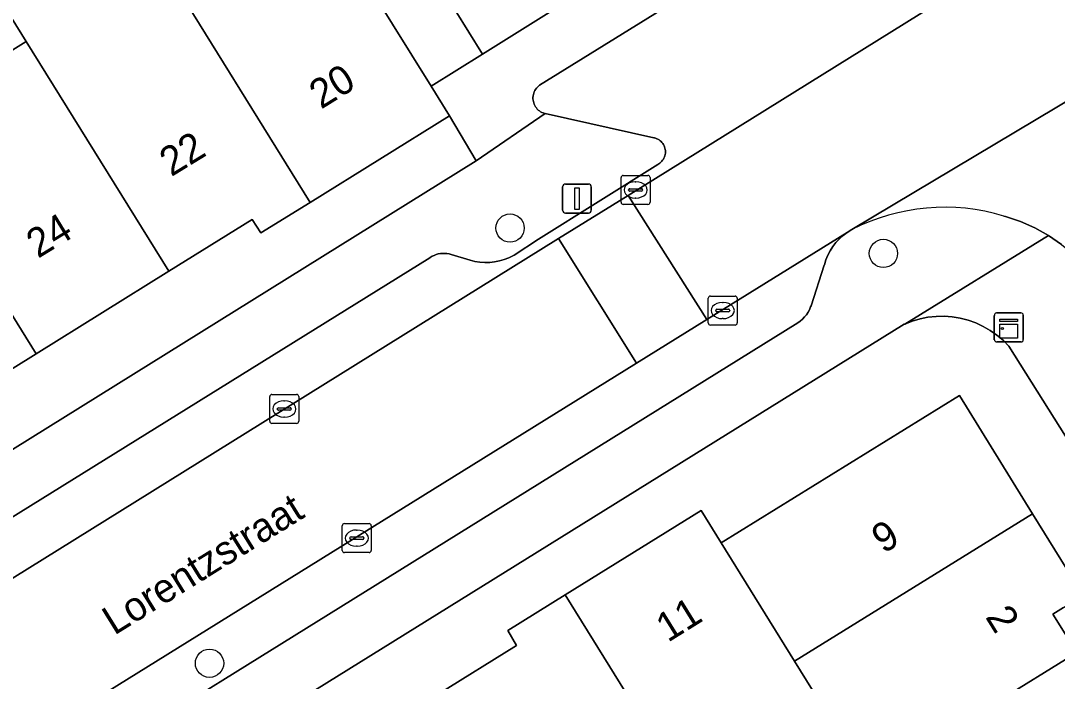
# Model space of a CAD drawing. Extents: x 159279 to 160377, y 384531 to 385888.
# Drawn here: x 159833.9 to 159869.7, y 385384.71 to 385407.52 of the extents above; entities that cross this region are included whole.
import ezdxf

# ---------------------------------------------------------------- set-up
doc = ezdxf.new("R2010")
doc.units = 0
for name, color, linetype in [('IMGEO_Boom', 7, 'Continuous'), ('IMGEO_Erf', 7, 'Continuous'), ('IMGEO_Kast', 7, 'Continuous'), ('IMGEO_Kolk', 7, 'Continuous'), ('IMGEO_Lichtmast', 7, 'Continuous'), ('IMGEO_Openbare_ruimte_label', 7, 'Continuous'), ('IMGEO_Pand', 7, 'Continuous'), ('IMGEO_Pand_nummerreeks', 7, 'Continuous'), ('IMGEO_Parkeervlak_open', 7, 'Continuous'), ('IMGEO_Rijbaan_lokaal_open', 7, 'Continuous'), ('IMGEO_Voetpad_open', 7, 'Continuous')]:
    doc.layers.add(name, color=color, linetype=linetype)

msp = doc.modelspace()

# ---------------------------------------------------------------- linework, layer by layer
at = {"layer": 'IMGEO_Boom'}
for centre in [(159850.799, 385400.362), (159863.693, 385399.485), (159840.42, 385385.335)]:
    msp.add_circle(centre, 0.489, dxfattribs=at)
at = {"layer": 'IMGEO_Erf'}
for points in [[(159877.751, 385423.814), (159876.836, 385425.283), (159872.046, 385422.3), (159867.458, 385419.443), (159862.869, 385416.586), (159858.281, 385413.729), (159853.693, 385410.872), (159848.901, 385407.888), (159849.846, 385406.365)], [(159821.726, 385385.334), (159827.08, 385388.649), (159849.633, 385402.688), (159848.706, 385404.233), (159843.897, 385401.25), (159842.196, 385400.194), (159841.897, 385400.662), (159839.017, 385398.87), (159834.43, 385396.017), (159829.846, 385393.166), (159826.978, 385391.382), (159827.289, 385390.897), (159825.574, 385389.835), (159820.789, 385386.871)]]:
    msp.add_lwpolyline(points, close=True, dxfattribs=at)
for points in [[(159829.504, 385403.949), (159834.091, 385406.803), (159832.41, 385409.51), (159836.998, 385412.359), (159838.677, 385409.655), (159841.356, 385411.321), (159839.774, 385413.873), (159841.906, 385415.196), (159838.527, 385420.788), (159833.732, 385417.802)], [(159872.527, 385389.139), (159868.021, 385396.289), (159867.824, 385396.488), (159867.609, 385396.668), (159867.379, 385396.829), (159867.136, 385396.968), (159866.882, 385397.085), (159866.618, 385397.179), (159866.346, 385397.249), (159866.07, 385397.295), (159865.79, 385397.315), (159865.51, 385397.311), (159865.231, 385397.281), (159864.956, 385397.227), (159864.687, 385397.148), (159864.426, 385397.046), (159864.411, 385397.039), (159820.294, 385369.651)], [(159843.62, 385381.352), (159848.316, 385384.27), (159851.02, 385385.949), (159850.717, 385386.461), (159852.699, 385387.692), (159857.394, 385390.609), (159858.087, 385389.488), (159866.317, 385394.582), (159868.845, 385390.497), (159870.59, 385387.677)], [(159869.914, 385387.259), (159869.545, 385387.03), (159870.366, 385385.704)]]:
    msp.add_lwpolyline(points, dxfattribs=at)
at = {"layer": 'IMGEO_Kast'}
for p, q in [((159867.597, 385397.431), (159868.438, 385397.431)), ((159868.438, 385397.431), (159867.597, 385397.431)), ((159867.522, 385396.506), (159867.522, 385397.347)), ((159867.522, 385397.347), (159867.522, 385396.506)), ((159868.522, 385397.356), (159868.522, 385396.515)), ((159868.522, 385396.515), (159868.522, 385397.356)), ((159868.447, 385396.431), (159867.606, 385396.431)), ((159867.606, 385396.431), (159868.447, 385396.431))]:
    msp.add_line(p, q, dxfattribs=at)
for points in [[(159867.717, 385397.221), (159868.317, 385397.221), (159868.317, 385397.136), (159867.717, 385397.136), (159867.717, 385397.221)], [(159867.717, 385397.046), (159868.317, 385397.046), (159868.317, 385396.557), (159867.717, 385396.557), (159867.717, 385397.046)]]:
    msp.add_lwpolyline(points, dxfattribs=at)
msp.add_circle((159867.801, 385396.895), 0.0377, dxfattribs=at)
for centre, start, end in [((159867.6, 385397.353), 92.4484, 184.2845), ((159867.6, 385397.353), 92.4484, 184.2845), ((159868.444, 385397.353), 2.4484, 94.2845), ((159868.444, 385397.353), 2.4484, 94.2845), ((159867.6, 385396.509), 182.4484, 274.2845), ((159867.6, 385396.509), 182.4484, 274.2845), ((159868.444, 385396.509), 272.4484, 4.2845), ((159868.444, 385396.509), 272.4484, 4.2845)]:
    msp.add_arc(centre, 0.0779, start, end, dxfattribs=at)
at = {"layer": 'IMGEO_Kolk'}
for p, q in [((159854.634, 385401.252), (159854.634, 385402.104)), ((159854.709, 385402.178), (159855.561, 385402.178)), ((159855.635, 385402.104), (159855.635, 385401.252)), ((159854.893, 385401.672), (159854.893, 385401.684)), ((159854.936, 385401.721), (159855.334, 385401.721)), ((159855.122, 385401.958), (159855.147, 385401.958)), ((159855.377, 385401.684), (159855.377, 385401.672)), ((159855.331, 385401.635), (159854.933, 385401.635)), ((159855.145, 385401.398), (159855.12, 385401.398)), ((159855.561, 385401.178), (159854.709, 385401.178)), ((159857.642, 385397.088), (159857.642, 385397.94)), ((159857.717, 385398.014), (159858.569, 385398.014)), ((159858.13, 385397.794), (159858.155, 385397.794)), ((159858.643, 385397.94), (159858.643, 385397.088)), ((159857.901, 385397.508), (159857.901, 385397.52)), ((159858.339, 385397.471), (159857.941, 385397.471)), ((159857.944, 385397.557), (159858.342, 385397.557)), ((159858.385, 385397.52), (159858.385, 385397.508)), ((159858.569, 385397.014), (159857.717, 385397.014)), ((159858.153, 385397.234), (159858.128, 385397.234)), ((159842.502, 385393.689), (159842.502, 385394.541)), ((159842.577, 385394.615), (159843.429, 385394.615)), ((159843.503, 385394.541), (159843.503, 385393.689)), ((159842.804, 385394.158), (159843.202, 385394.158)), ((159842.99, 385394.395), (159843.015, 385394.395)), ((159842.761, 385394.109), (159842.761, 385394.121)), ((159843.199, 385394.072), (159842.801, 385394.072)), ((159843.013, 385393.835), (159842.988, 385393.835)), ((159843.245, 385394.121), (159843.245, 385394.109)), ((159843.429, 385393.615), (159842.577, 385393.615)), ((159845.006, 385389.229), (159845.006, 385390.081)), ((159845.081, 385390.155), (159845.933, 385390.155)), ((159845.494, 385389.935), (159845.519, 385389.935)), ((159846.007, 385390.081), (159846.007, 385389.229)), ((159845.265, 385389.649), (159845.265, 385389.661)), ((159845.703, 385389.612), (159845.305, 385389.612)), ((159845.308, 385389.698), (159845.706, 385389.698)), ((159845.749, 385389.661), (159845.749, 385389.649)), ((159845.933, 385389.155), (159845.081, 385389.155)), ((159845.517, 385389.375), (159845.492, 385389.375))]:
    msp.add_line(p, q, dxfattribs=at)
for points in [[(159854.634, 385401.252), (159854.634, 385402.104)], [(159854.709, 385402.178), (159855.561, 385402.178)], [(159855.635, 385402.104), (159855.635, 385401.252)], [(159855.561, 385401.178), (159854.709, 385401.178)], [(159857.642, 385397.088), (159857.642, 385397.94)], [(159857.717, 385398.014), (159858.569, 385398.014)], [(159858.643, 385397.94), (159858.643, 385397.088)], [(159858.569, 385397.014), (159857.717, 385397.014)], [(159842.502, 385393.689), (159842.502, 385394.541)], [(159842.577, 385394.615), (159843.429, 385394.615)], [(159843.503, 385394.541), (159843.503, 385393.689)], [(159843.429, 385393.615), (159842.577, 385393.615)], [(159845.006, 385389.229), (159845.006, 385390.081)], [(159845.081, 385390.155), (159845.933, 385390.155)], [(159846.007, 385390.081), (159846.007, 385389.229)], [(159845.933, 385389.155), (159845.081, 385389.155)]]:
    msp.add_lwpolyline(points, dxfattribs=at)
for centre, radius, start, end in [((159854.711, 385402.102), 0.0765, 91.552, 178.448), ((159854.711, 385402.102), 0.0765, 91.552, 178.448), ((159855.559, 385402.102), 0.0765, 1.552, 88.448), ((159855.559, 385402.102), 0.0765, 1.552, 88.448), ((159854.933, 385401.681), 0.0403, 85.8775, 175.7526), ((159854.93, 385401.671), 0.0366, 178.938, 274.7102), ((159855.334, 385401.678), 0.043, 264.8664, 352.4533), ((159855.338, 385401.683), 0.0386, 1.7309, 96.639), ((159854.711, 385401.254), 0.0765, 181.552, 268.448), ((159854.711, 385401.254), 0.0765, 181.552, 268.448), ((159855.559, 385401.254), 0.0765, 271.552, 358.448), ((159855.559, 385401.254), 0.0765, 271.552, 358.448), ((159857.719, 385397.938), 0.0765, 91.552, 178.448), ((159857.719, 385397.938), 0.0765, 91.552, 178.448), ((159858.567, 385397.938), 0.0765, 1.552, 88.448), ((159858.567, 385397.938), 0.0765, 1.552, 88.448), ((159857.941, 385397.517), 0.0403, 85.8775, 175.7526), ((159857.938, 385397.507), 0.0366, 178.938, 274.7102), ((159858.342, 385397.514), 0.043, 264.8664, 352.4533), ((159858.346, 385397.519), 0.0386, 1.7309, 96.639), ((159857.719, 385397.09), 0.0765, 181.552, 268.448), ((159857.719, 385397.09), 0.0765, 181.552, 268.448), ((159858.567, 385397.09), 0.0765, 271.552, 358.448), ((159858.567, 385397.09), 0.0765, 271.552, 358.448), ((159842.579, 385394.539), 0.0765, 91.552, 178.448), ((159842.579, 385394.539), 0.0765, 91.552, 178.448), ((159843.427, 385394.539), 0.0765, 1.552, 88.448), ((159843.427, 385394.539), 0.0765, 1.552, 88.448), ((159842.801, 385394.118), 0.0403, 85.8775, 175.7526), ((159843.206, 385394.12), 0.0386, 1.7309, 96.639), ((159842.798, 385394.108), 0.0366, 178.938, 274.7102), ((159843.202, 385394.115), 0.043, 264.8664, 352.4533), ((159842.579, 385393.691), 0.0765, 181.552, 268.448), ((159842.579, 385393.691), 0.0765, 181.552, 268.448), ((159843.427, 385393.691), 0.0765, 271.552, 358.448), ((159843.427, 385393.691), 0.0765, 271.552, 358.448), ((159845.083, 385390.079), 0.0765, 91.552, 178.448), ((159845.083, 385390.079), 0.0765, 91.552, 178.448), ((159845.931, 385390.079), 0.0765, 1.552, 88.448), ((159845.931, 385390.079), 0.0765, 1.552, 88.448), ((159845.305, 385389.658), 0.0403, 85.8775, 175.7526), ((159845.302, 385389.648), 0.0366, 178.938, 274.7102), ((159845.706, 385389.655), 0.043, 264.8664, 352.4533), ((159845.71, 385389.66), 0.0386, 1.7309, 96.639), ((159845.083, 385389.231), 0.0765, 181.552, 268.448), ((159845.083, 385389.231), 0.0765, 181.552, 268.448), ((159845.931, 385389.231), 0.0765, 271.552, 358.448), ((159845.931, 385389.231), 0.0765, 271.552, 358.448)]:
    msp.add_arc(centre, radius, start, end, dxfattribs=at)
for centre, major_axis, ratio, start_param, end_param in [((159855.121, 385401.678), (-0.387, 0.002), 0.722429, 4.712389, 7.853982), ((159855.146, 385401.678), (-0.39, 0.002), 0.717154, 1.570796, 4.712389), ((159858.129, 385397.514), (-0.387, 0.002), 0.722429, 4.712389, 7.853982), ((159858.154, 385397.514), (-0.39, 0.002), 0.717154, 1.570796, 4.712389), ((159842.989, 385394.115), (-0.387, 0.002), 0.722429, 4.712389, 7.853982), ((159843.014, 385394.115), (-0.39, 0.002), 0.717154, 1.570796, 4.712389), ((159845.493, 385389.655), (-0.387, 0.002), 0.722429, 4.712389, 7.853982), ((159845.518, 385389.655), (-0.39, 0.002), 0.717154, 1.570796, 4.712389)]:
    msp.add_ellipse(centre, major_axis=major_axis, ratio=ratio, start_param=start_param, end_param=end_param, dxfattribs=at)
at = {"layer": 'IMGEO_Lichtmast'}
for p, q in [((159852.613, 385400.98), (159852.613, 385401.78)), ((159852.613, 385401.78), (159852.613, 385400.98)), ((159852.713, 385401.88), (159853.503, 385401.88)), ((159853.503, 385401.88), (159852.713, 385401.88)), ((159853.603, 385401.78), (159853.603, 385400.98)), ((159853.603, 385400.98), (159853.603, 385401.78)), ((159853.503, 385400.88), (159852.713, 385400.88)), ((159852.713, 385400.88), (159853.503, 385400.88))]:
    msp.add_line(p, q, dxfattribs=at)
msp.add_lwpolyline([(159853.033, 385401.755), (159853.183, 385401.755), (159853.183, 385401.005), (159853.033, 385401.005), (159853.033, 385401.755)], dxfattribs=at)
for centre, start, end in [((159852.713, 385401.78), 90, 180), ((159852.713, 385401.78), 90, 180), ((159853.503, 385401.78), 0, 90), ((159853.503, 385401.78), 360, 90), ((159852.713, 385400.98), 180, 270), ((159852.713, 385400.98), 180, 270), ((159853.503, 385400.98), 270, 0), ((159853.503, 385400.98), 270, 0)]:
    msp.add_arc(centre, 0.1, start, end, dxfattribs=at)
at = {"layer": 'IMGEO_Pand'}
for points in [[(159848.072, 385405.256), (159846.07, 385408.482), (159843.487, 385412.646), (159841.906, 385415.196), (159839.774, 385413.873), (159841.356, 385411.321), (159838.677, 385409.655), (159843.897, 385401.25), (159848.706, 385404.233)], [(159838.677, 385409.655), (159836.998, 385412.359), (159832.41, 385409.51), (159834.091, 385406.803), (159839.017, 385398.87), (159841.897, 385400.662), (159842.196, 385400.194), (159843.897, 385401.25)], [(159827.394, 385407.347), (159822.812, 385404.497), (159824.921, 385401.099), (159829.846, 385393.166), (159834.43, 385396.017), (159829.504, 385403.949)], [(159834.091, 385406.803), (159829.504, 385403.949), (159834.43, 385396.017), (159839.017, 385398.87)], [(159860.622, 385385.409), (159868.845, 385390.497), (159866.317, 385394.582), (159858.087, 385389.488)], [(159860.622, 385385.409), (159858.087, 385389.488), (159857.394, 385390.609), (159852.699, 385387.692), (159857.272, 385380.33), (159857.693, 385379.652), (159860.964, 385381.589), (159861.726, 385380.358), (159863.195, 385381.267), (159862.431, 385382.498)], [(159868.845, 385390.497), (159860.622, 385385.409), (159862.431, 385382.498), (159863.195, 385381.267), (159864.058, 385381.801), (159864.633, 385382.157), (159870.366, 385385.704), (159869.545, 385387.03), (159869.914, 385387.259), (159870.59, 385387.677)], [(159852.699, 385387.692), (159850.717, 385386.461), (159851.02, 385385.949), (159848.316, 385384.27), (159852.575, 385377.413), (159852.996, 385376.735), (159857.693, 385379.652), (159857.272, 385380.33)], [(159870.366, 385385.704), (159864.633, 385382.157), (159864.058, 385381.801), (159863.195, 385381.267), (159861.726, 385380.358), (159862.497, 385379.112), (159864.966, 385380.64), (159867.097, 385377.197), (159867.535, 385377.468), (159875.46, 385382.373), (159872.558, 385387.061), (159871.411, 385386.351)]]:
    msp.add_lwpolyline(points, close=True, dxfattribs=at)
at = {"layer": 'IMGEO_Parkeervlak_open'}
for points in [[(159795.859, 385364.785), (159852.476, 385399.998), (159854.878, 385401.491), (159897.483, 385427.989)], [(159865.909, 385414.021), (159851.818, 385405.292), (159851.78, 385405.262), (159851.744, 385405.228), (159851.711, 385405.191), (159851.682, 385405.151), (159851.657, 385405.109), (159851.635, 385405.065), (159851.618, 385405.019), (159851.605, 385404.972), (159851.596, 385404.924), (159851.591, 385404.875), (159851.59, 385404.826), (159851.595, 385404.777), (159851.603, 385404.729), (159851.616, 385404.681), (159851.632, 385404.635), (159851.653, 385404.591), (159851.678, 385404.549), (159851.707, 385404.509), (159851.739, 385404.471), (159851.774, 385404.437), (159851.812, 385404.406), (159851.853, 385404.379), (159851.895, 385404.355), (159851.94, 385404.335), (159851.987, 385404.319), (159852.007, 385404.314), (159855.767, 385403.479), (159855.784, 385403.475), (159855.826, 385403.463), (159855.867, 385403.447), (159855.907, 385403.428), (159855.945, 385403.405), (159855.98, 385403.378), (159856.013, 385403.349), (159856.044, 385403.317), (159856.071, 385403.282), (159856.095, 385403.245), (159856.116, 385403.206), (159856.133, 385403.165), (159856.146, 385403.123), (159856.156, 385403.079), (159856.162, 385403.035), (159856.163, 385402.991), (159856.161, 385402.947), (159856.155, 385402.903), (159856.145, 385402.86), (159856.131, 385402.818), (159856.113, 385402.778), (159856.092, 385402.739), (159856.068, 385402.702), (159856.04, 385402.667), (159856.009, 385402.636), (159855.976, 385402.607), (159855.94, 385402.581), (159855.902, 385402.558), (159851.785, 385399.977), (159850.943, 385399.43), (159850.913, 385399.413), (159850.76, 385399.336), (159850.6, 385399.273), (159850.436, 385399.225), (159850.267, 385399.191), (159850.097, 385399.173), (159849.925, 385399.17), (159849.754, 385399.182), (159849.585, 385399.209), (159849.419, 385399.252), (159848.765, 385399.448), (159848.692, 385399.468), (159848.618, 385399.481), (159848.543, 385399.487), (159848.468, 385399.487), (159848.393, 385399.48), (159848.319, 385399.467), (159848.246, 385399.446), (159848.176, 385399.42), (159848.108, 385399.387), (159848.044, 385399.348), (159848.03, 385399.339), (159828.431, 385387.172)], [(159820.675, 385372.206), (159860.736, 385397.091), (159860.819, 385397.15), (159860.897, 385397.217), (159860.968, 385397.291), (159861.032, 385397.37), (159861.089, 385397.455), (159861.138, 385397.544), (159861.179, 385397.638), (159861.194, 385397.678), (159861.651, 385399.083), (159861.654, 385399.093), (159861.705, 385399.26), (159861.772, 385399.421), (159861.852, 385399.575), (159861.946, 385399.722), (159862.053, 385399.86), (159862.171, 385399.988), (159862.301, 385400.104), (159862.44, 385400.209), (159857.597, 385397.204), (159855.164, 385395.695), (159817.162, 385372.118)]]:
    msp.add_lwpolyline(points, dxfattribs=at)
at = {"layer": 'IMGEO_Rijbaan_lokaal_open'}
for points in [[(159877.276, 385409.933), (159877.508, 385409.882), (159899.337, 385423.532), (159899.644, 385423.72), (159906.196, 385427.784), (159903.597, 385431.825), (159899.193, 385429), (159897.483, 385427.989), (159854.878, 385401.491), (159857.597, 385397.204), (159862.44, 385400.209), (159862.605, 385400.31), (159873.904, 385407.062)], [(159873.904, 385407.062), (159862.605, 385400.31)], [(159867.853, 385400.778), (159867.91, 385400.762), (159868.424, 385400.586), (159868.921, 385400.365), (159869.396, 385400.101), (159869.846, 385399.795), (159870.266, 385399.45), (159870.654, 385399.069), (159870.777, 385398.962), (159870.979, 385398.76), (159871.162, 385398.541), (159871.325, 385398.306), (159871.466, 385398.058), (159885.901, 385374.543), (159890.424, 385377.289), (159876.33, 385399.808), (159876.212, 385399.998), (159874.587, 385402.541)], [(159855.164, 385395.695), (159852.476, 385399.998), (159795.859, 385364.785), (159798.507, 385360.471), (159803.793, 385363.727)], [(159817.162, 385372.118), (159855.164, 385395.695)]]:
    msp.add_lwpolyline(points, dxfattribs=at)
msp.add_lwpolyline([(159854.878, 385401.491), (159852.476, 385399.998), (159855.164, 385395.695), (159857.597, 385397.204)], close=True, dxfattribs=at)
msp.add_arc((159865.81, 385394.034), 7.046, 73.1418, 117.0502, dxfattribs=at)
at = {"layer": 'IMGEO_Voetpad_open'}
for points in [[(159831.385, 385421.572), (159836.18, 385424.558), (159838.527, 385420.788), (159841.906, 385415.196), (159843.487, 385412.646), (159846.07, 385408.482), (159848.072, 385405.256), (159849.846, 385406.365), (159848.901, 385407.888), (159846.258, 385412.133), (159843.986, 385415.783), (159842.269, 385418.543), (159838.99, 385423.799), (159837.846, 385425.636), (159837.094, 385426.98), (159848.655, 385434.095)], [(159877.751, 385423.814), (159849.846, 385406.365), (159848.072, 385405.256), (159848.706, 385404.233), (159849.633, 385402.688), (159852.007, 385404.314), (159851.987, 385404.319), (159851.94, 385404.335), (159851.895, 385404.355), (159851.853, 385404.379), (159851.812, 385404.406), (159851.774, 385404.437), (159851.739, 385404.471), (159851.707, 385404.509), (159851.678, 385404.549), (159851.653, 385404.591), (159851.632, 385404.635), (159851.616, 385404.681), (159851.603, 385404.729), (159851.595, 385404.777), (159851.59, 385404.826), (159851.591, 385404.875), (159851.596, 385404.924), (159851.605, 385404.972), (159851.618, 385405.019), (159851.635, 385405.065), (159851.657, 385405.109), (159851.682, 385405.151), (159851.711, 385405.191), (159851.744, 385405.228), (159851.78, 385405.262), (159851.818, 385405.292), (159865.909, 385414.021)], [(159828.431, 385387.172), (159848.03, 385399.339), (159848.044, 385399.348), (159848.108, 385399.387), (159848.176, 385399.42), (159848.246, 385399.446), (159848.319, 385399.467), (159848.393, 385399.48), (159848.468, 385399.487), (159848.543, 385399.487), (159848.618, 385399.481), (159848.692, 385399.468), (159848.765, 385399.448), (159849.419, 385399.252), (159849.585, 385399.209), (159849.754, 385399.182), (159849.925, 385399.17), (159850.097, 385399.173), (159850.267, 385399.191), (159850.436, 385399.225), (159850.6, 385399.273), (159850.76, 385399.336), (159850.913, 385399.413), (159850.943, 385399.43), (159851.785, 385399.977), (159855.902, 385402.558), (159855.94, 385402.581), (159855.976, 385402.607), (159856.009, 385402.636), (159856.04, 385402.667), (159856.068, 385402.702), (159856.092, 385402.739), (159856.113, 385402.778), (159856.131, 385402.818), (159856.145, 385402.86), (159856.155, 385402.903), (159856.161, 385402.947), (159856.163, 385402.991), (159856.162, 385403.035), (159856.156, 385403.079), (159856.146, 385403.123), (159856.133, 385403.165), (159856.116, 385403.206), (159856.095, 385403.245), (159856.071, 385403.282), (159856.044, 385403.317), (159856.013, 385403.349), (159855.98, 385403.378), (159855.945, 385403.405), (159855.907, 385403.428), (159855.867, 385403.447), (159855.826, 385403.463), (159855.784, 385403.475), (159855.767, 385403.479), (159852.007, 385404.314), (159849.633, 385402.688), (159827.08, 385388.649)], [(159864.411, 385397.039), (159864.426, 385397.046), (159869.396, 385400.101), (159868.921, 385400.365), (159868.424, 385400.586), (159867.91, 385400.762), (159867.853, 385400.778)], [(159862.605, 385400.31), (159862.44, 385400.209), (159862.301, 385400.104), (159862.171, 385399.988), (159862.053, 385399.86), (159861.946, 385399.722), (159861.852, 385399.575), (159861.772, 385399.421), (159861.705, 385399.26), (159861.654, 385399.093), (159861.651, 385399.083), (159861.194, 385397.678), (159861.179, 385397.638), (159861.138, 385397.544), (159861.089, 385397.455), (159861.032, 385397.37), (159860.968, 385397.291), (159860.897, 385397.217), (159860.819, 385397.15), (159860.736, 385397.091), (159820.675, 385372.206)], [(159869.846, 385399.795), (159869.396, 385400.101), (159864.426, 385397.046), (159864.687, 385397.148), (159864.956, 385397.227), (159865.231, 385397.281), (159865.51, 385397.311), (159865.79, 385397.315), (159866.07, 385397.295), (159866.346, 385397.249), (159866.618, 385397.179), (159866.882, 385397.085), (159867.136, 385396.968), (159867.379, 385396.829), (159867.609, 385396.668), (159867.824, 385396.488), (159868.021, 385396.289), (159872.527, 385389.139)], [(159820.294, 385369.651), (159864.411, 385397.039)]]:
    msp.add_lwpolyline(points, dxfattribs=at)
msp.add_arc((159865.81, 385394.034), 7.046, 73.1418, 117.0502, dxfattribs=at)

# ---------------------------------------------------------------- texts
at = {"layer": 'IMGEO_Openbare_ruimte_label'}
msp.add_text('Lorentzstraat', height=1, rotation=31.8778, dxfattribs=at).set_placement((159837.131, 385386.282))
at = {"layer": 'IMGEO_Pand_nummerreeks'}
for s, rotation, p in [('20', 31.8111, (159844.273, 385404.449)), ('22', 31.5184, (159839.099, 385402.118)), ('24', 31.5206, (159834.498, 385399.297)), ('9', 31.7556, (159863.694, 385389.101)), ('11', 31.845, (159856.247, 385386.037)), ('2', 301.7531, (159867.193, 385386.934))]:
    msp.add_text(s, height=1, rotation=rotation, dxfattribs=at).set_placement(p)

doc.saveas('drawing.dxf')
